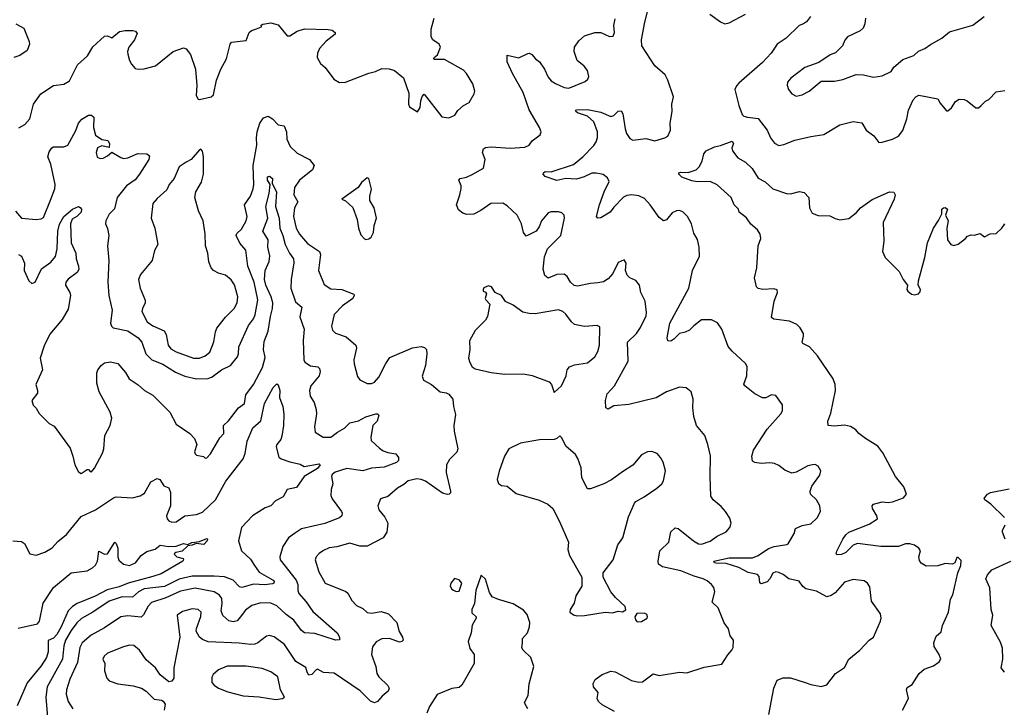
# Model space of a CAD drawing. Extents: x 2133461 to 2293071, y 753526 to 916327.
# Tile 261 of 459: x 2205383 to 2212131, y 861305 to 866013. Entities that reach past the tile are written whole.
import ezdxf

# ---------------------------------------------------------------- set-up
doc = ezdxf.new("R2010")
doc.units = 0

msp = doc.modelspace()

# ---------------------------------------------------------------- linework, layer by layer
at = {"layer": '0CON10XD'}
for points in [[(2210518, 861255), (2210551.2, 861435), (2210575, 861490), (2210615, 861506), (2210665, 861505.8), (2210766.7, 861475), (2210805, 861460), (2210875, 861446.2), (2210915, 861457.5), (2210975, 861536.7), (2211035, 861576.7), (2211065, 861633.3), (2211140, 861695), (2211205.8, 861764.2), (2211234.1, 861785.9), (2211282.5, 861895), (2211286.7, 861915), (2211282.5, 861945), (2211220.5, 862030.5), (2211208.8, 862128.8), (2211193.9, 862153.9), (2211170.5, 862170.5), (2211095, 862180), (2211035, 862161.2), (2210972, 862088), (2210945, 862069.4), (2210915, 862061.4), (2210845, 862100.8), (2210771.2, 862115), (2210750.7, 862130.7), (2210725, 862168.1), (2210655, 862183.8), (2210615, 862214.5), (2210585, 862228.7), (2210565, 862231.5), (2210545, 862223.5), (2210523.6, 862185), (2210505, 862163.6), (2210465, 862149.2), (2210455, 862157.5), (2210450.2, 862200.2), (2210439.2, 862215), (2210375, 862228.3), (2210311.3, 862261.3), (2210225, 862288.2), (2210155, 862291.6), (2210145.8, 862295), (2210141.4, 862305), (2210245, 862327.6), (2210405, 862328.7), (2210445.2, 862344.8), (2210515, 862392.3), (2210554.7, 862405.3), (2210640.3, 862419.7), (2210650, 862425), (2210692, 862495), (2210700.7, 862529.3), (2210745, 862550), (2210805, 862562), (2210848.7, 862601.3), (2210872.5, 862645), (2210865.8, 862685), (2210844.2, 862725), (2210804, 862765), (2210800.8, 862785), (2210811.3, 862818.7), (2210866.2, 862895), (2210873.3, 862925), (2210855, 862956.2), (2210835, 862966.2), (2210816.1, 862966.1), (2210785, 862958), (2210705, 862914.2), (2210675, 862908.6), (2210627.6, 862927.6), (2210585, 862961.4), (2210555, 862974.4), (2210525, 862978.9), (2210464.5, 862974.5), (2210422.1, 862982.1), (2210405, 862991.2), (2210401.4, 863025), (2210411.4, 863065), (2210505, 863208.8), (2210600, 863315), (2210611.2, 863335), (2210611.2, 863375), (2210565, 863440), (2210535, 863443.3), (2210495.8, 863424.2), (2210474.2, 863424.2), (2210421.2, 863451.2), (2210353.3, 863505), (2210346.7, 863516.7), (2210366, 863575), (2210369.5, 863639.5), (2210358.3, 863658.3), (2210265, 863743.8), (2210238.8, 863775), (2210196.2, 863895), (2210165, 863936.7), (2210125, 863958.8), (2210055, 863958.8), (2210002.2, 863917.8), (2209973.4, 863886.6), (2209945, 863872.5), (2209905, 863864.2), (2209865.4, 863824.6), (2209845, 863812.9), (2209825, 863813.8), (2209821.1, 863835), (2209839.6, 863935), (2209970, 864175), (2209994.3, 864295), (2210042, 864395), (2210040, 864455), (2210027.3, 864507.3), (2210002.3, 864552.3), (2209986.7, 864615), (2209960, 864665), (2209928.3, 864698.3), (2209905, 864705.8), (2209885, 864704), (2209855, 864690.8), (2209815, 864643.3), (2209795, 864636.7), (2209765, 864658.8), (2209704.7, 864744.7), (2209665, 864788.6), (2209626.2, 864806.2), (2209575, 864813.9), (2209545, 864810.3), (2209521.4, 864798.6), (2209455, 864730.6), (2209430.6, 864695), (2209365, 864656), (2209345, 864653.8), (2209336.7, 864665), (2209355.7, 864745), (2209387.9, 864835), (2209421.9, 864905), (2209411.1, 864931.1), (2209382.7, 864952.7), (2209335, 864963.3), (2209305, 864962.4), (2209252.5, 864937.5), (2209198.3, 864921.7), (2209125, 864926.4), (2209065, 864911.8), (2208985, 864940), (2208971.4, 864955), (2208972.9, 864965), (2208985, 864973.1), (2209025, 864972.5), (2209177.6, 865022.4), (2209242.9, 865075), (2209318.6, 865151.4), (2209333.4, 865176.6), (2209343.4, 865206.6), (2209343.6, 865245), (2209317.8, 865315), (2209275, 865352.7), (2209205, 865376), (2209192.5, 865387.5), (2209200, 865395), (2209275, 865398.9), (2209365, 865381.2), (2209435, 865350), (2209455, 865357.5), (2209485, 865386), (2209505, 865390), (2209517.6, 865367.6), (2209531.5, 865265), (2209541.2, 865235), (2209565, 865199.4), (2209585, 865189.5), (2209675, 865198.8), (2209735.6, 865184.4), (2209805, 865203.5), (2209825, 865216), (2209843.2, 865256.8), (2209840.9, 865305), (2209853.8, 865385), (2209851.5, 865435), (2209863.3, 865485), (2209825, 865600), (2209807.3, 865635), (2209735, 865697.3), (2209646.7, 865835), (2209644.2, 865875.8), (2209666.5, 865996.5), (2209691, 866085)], [(2205376.9, 865273.1), (2205417.1, 865295), (2205453.3, 865335), (2205477.5, 865435), (2205528.6, 865505), (2205615, 865562), (2205685, 865570.8), (2205724.2, 865595.8), (2205780, 865705), (2205846.7, 865765), (2205883.1, 865826.9), (2205965, 865900.8), (2205985, 865903.5), (2206015, 865889.2), (2206067.8, 865932.2), (2206105, 865939.5), (2206158.8, 865938.8), (2206175.7, 865935), (2206188, 865918), (2206170.8, 865875), (2206131.8, 865825), (2206122.5, 865795), (2206123.4, 865776.6), (2206134.4, 865735), (2206148.5, 865708.5), (2206175, 865680), (2206195.6, 865675.6), (2206235, 865677.1), (2206313.5, 865696.5), (2206435, 865796.7), (2206505, 865820), (2206525, 865813.8), (2206554.3, 865774.3), (2206588.6, 865675), (2206597, 865563), (2206593.3, 865495), (2206605, 865470), (2206615, 865466.2), (2206695, 865485.8), (2206710.3, 865499.7), (2206730.8, 865599.2), (2206761.5, 865675), (2206801.2, 865745), (2206824.6, 865845.4), (2206835, 865860), (2206935, 865870), (2206956, 865925), (2206971.1, 865938.9), (2207005, 865951.4), (2207040, 865965), (2207037.5, 865975), (2207048.3, 865981.7), (2207105, 865991.5), (2207155, 865977.5), (2207215, 865902.5), (2207235, 865903.3), (2207284.1, 865935.9), (2207335, 865950), (2207496.9, 865946.9), (2207525, 865941.4), (2207545.6, 865925.6), (2207544, 865915), (2207484.5, 865865.5), (2207438.6, 865815), (2207424.4, 865785), (2207421.9, 865755), (2207443.8, 865713.8), (2207475.8, 865685), (2207536.2, 865605), (2207575, 865584.4), (2207615, 865585.5), (2207775, 865647.5), (2207822.3, 865657.7), (2207865, 865678.8), (2207915, 865676.2), (2207952.5, 865665), (2208013.3, 865615), (2208049.3, 865509.3), (2208048.8, 865435), (2208055, 865417.5), (2208108.3, 865381.7), (2208127.3, 865412.7), (2208132.5, 865457.5), (2208142.3, 865487.7), (2208155, 865502.5), (2208275, 865347.5), (2208325, 865341.2), (2208365, 865358.8), (2208385, 865391.2), (2208425, 865426.2), (2208464, 865446), (2208498.8, 865505), (2208501.2, 865525), (2208488, 865575), (2208445.5, 865645.5), (2208425, 865668), (2208295, 865740), (2208225, 865740), (2208220, 865745), (2208222.5, 865755), (2208247.3, 865772.7), (2208266.4, 865825), (2208257.5, 865845), (2208214.8, 865874.8), (2208203.1, 865895), (2208202.4, 865947.6), (2208222.9, 866025)], [(2209460, 861275), (2209375, 861321.2), (2209348.8, 861345), (2209341.2, 861365), (2209346.7, 861405), (2209316.7, 861445), (2209313, 861467), (2209327.5, 861495), (2209375, 861528.8), (2209435, 861552), (2209465, 861547.5), (2209575, 861488.6), (2209625.8, 861475.8), (2209651.2, 861478.8), (2209725, 861533.8), (2209765, 861522), (2209904.1, 861544.1), (2209955, 861540.8), (2210075, 861579.2), (2210195, 861598.8), (2210235.7, 861664.3), (2210263.8, 861695), (2210272, 861715), (2210276, 861765), (2210253.3, 861795), (2210241.7, 861841.7), (2210212.3, 861882.3), (2210170, 861985), (2210130, 862025), (2210147.5, 862095), (2210139.2, 862125), (2210124.5, 862144.5), (2210095, 862170.8), (2210067.5, 862185), (2210005, 862202.5), (2209915, 862240), (2209787.6, 862267.6), (2209761.2, 862285), (2209758.8, 862305), (2209770, 862375), (2209832.7, 862435), (2209844.7, 862505.3), (2209875, 862532.9), (2209895, 862530), (2210001.4, 862445), (2210035, 862424.5), (2210055, 862420.6), (2210115, 862443.1), (2210164, 862476), (2210224.6, 862505.4), (2210250.8, 862535), (2210258, 862565), (2210249.1, 862599.1), (2210219.2, 862645), (2210189.8, 862679.8), (2210136, 862725), (2210120.3, 862750.3), (2210114.2, 862885.8), (2210117.7, 863027.7), (2210100, 863105), (2210078, 863165), (2210022.5, 863235), (2210004.3, 863295), (2209996.9, 863355), (2209998.6, 863415), (2209984.2, 863464.2), (2209951.7, 863491.7), (2209905, 863498), (2209815, 863464.4), (2209745, 863423.5), (2209557.3, 863377.3), (2209455, 863368), (2209415, 863346.7), (2209401.2, 863355), (2209397.5, 863405), (2209408.8, 863451.2), (2209459.4, 863505), (2209552.5, 863675), (2209549.2, 863805), (2209611.4, 863865), (2209637.8, 863905), (2209676.5, 863985), (2209679.3, 864009.3), (2209668.6, 864085), (2209640.6, 864145), (2209631.1, 864195), (2209605, 864227.5), (2209565, 864246), (2209546, 864265), (2209535.8, 864295), (2209538.8, 864345), (2209525, 864370), (2209485, 864350), (2209447.8, 864275), (2209415, 864238.1), (2209385, 864218.5), (2209345, 864211.1), (2209295, 864207.9), (2209205, 864188.2), (2209183.9, 864193.9), (2209158, 864215), (2209134.3, 864255), (2209115, 864270.6), (2209065, 864268.5), (2209005, 864244.3), (2208981.7, 864261.7), (2208970.6, 864305), (2208979.8, 864390.2), (2209000.8, 864445), (2209092, 864535), (2209117.1, 864655), (2209113.8, 864675), (2209099.7, 864689.7), (2209075, 864698), (2209045, 864698.6), (2209025, 864698.6), (2209005, 864690), (2208959.2, 864635), (2208943.8, 864595), (2208923.3, 864565), (2208855, 864530), (2208835.7, 864555), (2208822.5, 864615), (2208792, 864675), (2208725, 864738.8), (2208695, 864756), (2208612.5, 864755), (2208543.7, 864706.3), (2208495, 864681.4), (2208448.3, 864678.3), (2208419.3, 864689.3), (2208390.8, 864710.8), (2208377.1, 864745), (2208400.6, 864815), (2208408.3, 864858.3), (2208408.8, 864875), (2208392.9, 864915), (2208401.2, 864925), (2208445, 864934.4), (2208485, 864952.8), (2208562.3, 864997.7), (2208572, 865055), (2208554, 865105), (2208560.8, 865129.2), (2208575, 865138.9), (2208615, 865143.3), (2208745, 865132.5), (2208845, 865140.6), (2208875, 865154), (2208895.8, 865184.2), (2208950, 865225), (2208956.7, 865245), (2208946.2, 865275), (2208874, 865395), (2208834.3, 865514.3), (2208760, 865645), (2208723.3, 865725), (2208725, 865770), (2208805, 865752.5), (2208865, 865782.5), (2208875, 865784.2), (2208893.8, 865775), (2208918, 865745), (2208945.8, 865725), (2208980.8, 865675), (2209005, 865618.8), (2209026.2, 865595), (2209055, 865575.7), (2209115, 865550), (2209145.7, 865544.3), (2209259.1, 865590.9), (2209276.2, 865605), (2209283.8, 865625), (2209274, 865665), (2209250.8, 865695), (2209204.3, 865735), (2209183.1, 865795), (2209184.4, 865825), (2209215, 865868), (2209255, 865902.5), (2209325, 865925.7), (2209365, 865925.7), (2209425, 865898.8), (2209450, 865900), (2209460, 865925), (2209454.3, 865974.3), (2209465, 866018.8)], [(2210111.9, 866051.9), (2210185, 865999.4), (2210215, 865985.7), (2210245, 865991.4), (2210357.8, 866052.2)], [(2210803.3, 866035), (2210775, 865998.8), (2210755, 865984.2), (2210725, 865974), (2210635, 865886.2), (2210574.5, 865845.5), (2210532.2, 865785), (2210475, 865721.4), (2210311.1, 865578.9), (2210295, 865561.2), (2210284.5, 865535.5), (2210310.6, 865425), (2210335, 865363.8), (2210345, 865353.8), (2210370, 865345), (2210445, 865337.5), (2210505, 865258), (2210529.4, 865205), (2210555, 865168), (2210585, 865150.8), (2210620.9, 865159.1), (2210695, 865188.6), (2210805, 865214.3), (2210895, 865226.7), (2211005, 865293.8), (2211095, 865316.7), (2211155, 865306.7), (2211185, 865256.7), (2211237, 865217), (2211272.3, 865172.3), (2211295, 865173.8), (2211365, 865195.8), (2211405, 865215.8), (2211435.6, 865255), (2211463.5, 865335), (2211475.6, 865394.4), (2211505.8, 865465), (2211525, 865486.2), (2211545, 865496.2), (2211675, 865472.5), (2211691.7, 865441.7), (2211735, 865390), (2211745, 865390), (2211769.5, 865410.5), (2211796.1, 865453.9), (2211821.7, 865468.3), (2211855, 865466), (2211877, 865457), (2211935, 865408.8), (2211955, 865410), (2211973.3, 865425), (2212002.5, 865455), (2212025, 865466.7), (2212075, 865520), (2212135, 865527.5)], [(2211179.4, 866025), (2211175.6, 865984.4), (2211164, 865955), (2211143.2, 865936.8), (2211056.7, 865895), (2211037.7, 865872.3), (2211021.2, 865835), (2210974.1, 865785.9), (2210937.3, 865772.7), (2210859.5, 865720.5), (2210765, 865686), (2210667.4, 865612.6), (2210646, 865585), (2210642, 865565), (2210652.5, 865535), (2210673.8, 865505), (2210705, 865488.8), (2210745, 865499.2), (2210793.8, 865525), (2210875, 865593.3), (2210967.7, 865592.3), (2211025, 865604.2), (2211115, 865639.2), (2211165, 865636.2), (2211235, 865620), (2211295, 865630), (2211355, 865658.8), (2211375, 865688), (2211435, 865740), (2211510.9, 865769.1), (2211542.4, 865797.6), (2211586.7, 865815), (2211625.6, 865844.4), (2211703.2, 865886.8), (2211755, 865930), (2211915, 865976.2), (2211993.3, 866035)], [(2205356.2, 865985), (2205411.2, 865955), (2205448.8, 865865), (2205451.2, 865845), (2205435, 865802.5), (2205385, 865768), (2205343.3, 865755)], [(2205355, 864702.5), (2205395, 864653.1), (2205495.8, 864644.2), (2205531.2, 864648.8), (2205545, 864658.8), (2205595, 864776.7), (2205624, 864855), (2205627.1, 864885), (2205595.8, 865025), (2205576.7, 865075), (2205585, 865108.8), (2205603.4, 865136.6), (2205615, 865142), (2205685, 865142.5), (2205713.3, 865155), (2205767.1, 865255), (2205785, 865305.7), (2205808.9, 865331.1), (2205855, 865359.4), (2205875, 865358.9), (2205891.9, 865345), (2205888.6, 865275), (2205903.2, 865223.2), (2205945, 865193.1), (2205986.2, 865186.2), (2205999.4, 865165), (2205995, 865137.5), (2205945, 865149.5), (2205915.6, 865135), (2205907.7, 865105), (2205915, 865071.4), (2205935, 865062.9), (2205955, 865066), (2205985, 865080), (2206015, 865106.7), (2206075, 865070), (2206095, 865063.8), (2206125, 865068.5), (2206193.4, 865096.6), (2206254, 865094), (2206272.1, 865082.1), (2206268.9, 865055), (2206204.7, 864955.3), (2206175, 864916.9), (2206115.3, 864874.7), (2206051.1, 864795), (2206031.7, 864718.3), (2205995, 864682.5), (2205972.5, 864635), (2205971.4, 864615), (2205984.2, 864584.2), (2205993.3, 864535), (2205985.6, 864465), (2205993.2, 864365), (2205986.9, 864215), (2205994.3, 864125), (2206015.8, 864025), (2206006.2, 863935), (2206012.5, 863915), (2206024, 863904), (2206125, 863882.7), (2206195, 863835.5), (2206220, 863805), (2206246.7, 863725), (2206288.6, 863685), (2206365, 863654.6), (2206450.4, 863600.4), (2206515, 863571.8), (2206595, 863553.5), (2206675, 863556.7), (2206702.8, 863567.2), (2206765.8, 863615), (2206828.6, 863645), (2206876.7, 863705), (2206883.5, 863725), (2206885, 863773.3), (2206951.9, 863918.1), (2206985.2, 863964.8), (2206997.4, 863992.6), (2207015.3, 864095), (2206990.2, 864215), (2206947.1, 864325), (2206933.3, 864435), (2206891.9, 864481.9), (2206866.7, 864535), (2206870.5, 864549.5), (2206902.2, 864577.8), (2206935.6, 864635), (2206942.9, 864665), (2206923.3, 864745), (2206964.7, 864805), (2206982.1, 864855), (2206988.7, 864885), (2206982.6, 865015), (2207007.7, 865155), (2207005.6, 865205), (2207011.2, 865245), (2207028.6, 865305), (2207055, 865340.4), (2207085, 865353.8), (2207116.2, 865335), (2207155, 865292.5), (2207196.4, 865286.4), (2207211.2, 865245), (2207214.2, 865195), (2207237.1, 865145), (2207285, 865099.4), (2207370, 865055), (2207401.9, 865015), (2207390.6, 864985), (2207300.6, 864915), (2207266.9, 864865), (2207262.3, 864815), (2207288.9, 864765), (2207266.9, 864725), (2207258.5, 864665), (2207277.5, 864585), (2207300.9, 864545), (2207355, 864480.6), (2207436.8, 864426.8), (2207445.4, 864405), (2207430.8, 864295), (2207470.7, 864200.7), (2207515, 864171.1), (2207590, 864165), (2207673.9, 864133.9), (2207676, 864125), (2207666.9, 864105), (2207595.6, 864055), (2207537.1, 863995), (2207520, 863915), (2207527.9, 863887.9), (2207547.8, 863867.8), (2207620.9, 863840.9), (2207686.9, 863785), (2207691.5, 863765), (2207673.3, 863685), (2207674.4, 863655.6), (2207698.9, 863568.9), (2207715, 863546), (2207765, 863521.4), (2207795, 863522.9), (2207815, 863531.4), (2207845, 863564.4), (2207891.7, 863658.3), (2207920.2, 863699.8), (2208074.2, 863765.8), (2208135, 863774.6), (2208158, 863768), (2208170, 863755), (2208173.1, 863725), (2208163.1, 863645), (2208141.7, 863571.7), (2208150, 863545), (2208205, 863516), (2208264.1, 863464.1), (2208305, 863459.2), (2208325, 863450), (2208351.1, 863415), (2208355.4, 863365), (2208369.8, 863309.8), (2208359.2, 863235), (2208360.4, 863195), (2208385.3, 863074.7), (2208378.1, 863051.9), (2208329.5, 863000.5), (2208308.2, 862965), (2208306.6, 862913.4), (2208335.7, 862785), (2208335, 862772.5), (2208327.5, 862765), (2208315, 862762), (2208280.9, 862770.9), (2208165, 862852.5), (2208135, 862865.4), (2208105, 862869.2), (2208045, 862855.5), (2208015, 862829.4), (2207972.5, 862805), (2207920.5, 862759.5), (2207905, 862747.1), (2207855, 862731.2), (2207838, 862685), (2207845, 862656.7), (2207885, 862606.2), (2207905.7, 862565), (2207899.2, 862505), (2207875, 862465.8), (2207765, 862408.5), (2207715, 862407.9), (2207645, 862428.1), (2207557.6, 862402.4), (2207505, 862396.7), (2207465, 862379.4), (2207435, 862358.1), (2207414.4, 862335), (2207408.5, 862315), (2207433.3, 862233.3), (2207476.2, 862155), (2207617.2, 862097.2), (2207632, 862085), (2207658.8, 862035), (2207691.4, 862001.4), (2207735, 861980), (2207764.6, 861954.6), (2207795, 861948.9), (2207861.2, 861961.2), (2207911.2, 861945), (2207968.5, 861885), (2207984.5, 861824.5), (2208005.7, 861785.7), (2208010, 861765), (2208002.5, 861755), (2207985, 861750), (2207916.6, 861776.6), (2207865, 861773.5), (2207825, 861753.1), (2207800.8, 861719.2), (2207794.6, 861665), (2207824.4, 861585), (2207831.5, 861535), (2207843.3, 861513.3), (2207905, 861453.8), (2207916.2, 861435), (2207908.8, 861415), (2207868.3, 861381.7), (2207836, 861345), (2207815, 861334.3), (2207786.3, 861346.3), (2207717.3, 861417.3), (2207537.9, 861537.9), (2207465, 861542), (2207425, 861565.8), (2207415, 861562), (2207385, 861528.5), (2207365, 861525.6), (2207352.3, 861545), (2207345, 861578), (2207275, 861618.1), (2207197.8, 861735), (2207127.2, 861787.2), (2207095, 861795.7), (2207075, 861790.8), (2207014.6, 861745.4), (2206993.7, 861736.3), (2206965, 861733.8), (2206886.3, 861743.7), (2206675, 861753.5), (2206635, 861768.1), (2206614.3, 861785), (2206593.3, 861825), (2206594.4, 861845), (2206625, 861926.7), (2206625.6, 861955), (2206605, 861974.4), (2206565, 861978.2), (2206499.8, 861960.2), (2206461.9, 861935), (2206480.6, 861785), (2206440, 861575), (2206440, 861505), (2206425, 861483.8), (2206405, 861480), (2206345, 861528), (2206314.2, 861575), (2206250.2, 861630.2), (2206205, 861695.8), (2206165, 861728.6), (2206135, 861730), (2206095, 861718.9), (2205985.4, 861674.6)], [(2210163.4, 864883.4), (2210115, 864904.5), (2210025, 864903.1), (2209989.5, 864909.5), (2209920, 864935), (2209900, 864955), (2209900, 864965), (2209915, 864970), (2209965, 864966.5), (2210018.8, 864985), (2210040, 865005), (2210060.8, 865045), (2210072.9, 865095), (2210088.6, 865115), (2210145, 865143.7), (2210185, 865151.8), (2210265, 865181.1), (2210276, 865165), (2210264.6, 865135), (2210269.1, 865115), (2210305, 865067.5), (2210358.5, 865038.5), (2210404, 864995), (2210445, 864929.2), (2210492.2, 864902.2), (2210545, 864856), (2210645, 864822), (2210675, 864822.9), (2210727.3, 864837.3), (2210760, 864830), (2210791.4, 864795), (2210795.6, 864725), (2210815, 864687.5), (2210855, 864671.9), (2210935, 864670), (2210970.8, 864650.8), (2211005, 864643.8), (2211065, 864651.2), (2211117.6, 864692.4), (2211144.6, 864725.4), (2211225, 864782), (2211345, 864833.8), (2211375, 864832.5), (2211383.8, 864815), (2211377.1, 864785), (2211300, 864625), (2211305.7, 864495.7), (2211295.8, 864425), (2211315, 864386), (2211409.8, 864289.8), (2211437.5, 864235), (2211466.7, 864195), (2211463.8, 864165), (2211470, 864155), (2211494.3, 864134.3), (2211515, 864128.8), (2211542.5, 864135), (2211555, 864150), (2211556, 864165), (2211541.2, 864195), (2211542, 864225), (2211587.1, 864385), (2211603.8, 864486.2), (2211645, 864586.2), (2211680.9, 864639.1), (2211702.5, 864685), (2211702.5, 864715), (2211713.9, 864726.1), (2211725, 864726.7), (2211742.5, 864715), (2211727.5, 864675), (2211746.2, 864635), (2211738, 864585), (2211742, 864505), (2211765, 864473.3), (2211785, 864466.7), (2211815, 864476.7), (2211865.9, 864514.1), (2211879.3, 864530.7), (2211905, 864540), (2211925, 864537.5), (2211965, 864548.8), (2211995, 864527.5), (2212035, 864546.7), (2212075, 864550), (2212115, 864586), (2212134.5, 864615.5)], [(2206615, 863694.6), (2206655, 863710.4), (2206685, 863735.8), (2206713.1, 863806.9), (2206724.7, 863875), (2206735, 863901.4), (2206793.1, 863976.9), (2206853.3, 864035), (2206873.5, 864075), (2206878.2, 864115), (2206855, 864198.8), (2206832.8, 864232.8), (2206793.8, 864265), (2206745, 864278.2), (2206710.6, 864295), (2206695.5, 864315), (2206680, 864355), (2206672.9, 864415), (2206656.9, 864465), (2206654.1, 864545.9), (2206640.8, 864635), (2206607.5, 864705), (2206583.1, 864795), (2206590, 864835), (2206629.3, 864900.7), (2206643.5, 864955), (2206643.8, 865075), (2206635, 865113.8), (2206625, 865126.7), (2206615, 865123.3), (2206559.2, 865055), (2206525, 865038.6), (2206476.2, 865005), (2206440.8, 864925), (2206407.5, 864885), (2206391.7, 864848.3), (2206325, 864789.2), (2206295.7, 864755), (2206283.9, 864655), (2206309.4, 864585), (2206328.6, 864475), (2206306.1, 864433.9), (2206290, 864365), (2206210.5, 864269.5), (2206198.2, 864235), (2206207.5, 864175), (2206242.8, 864092.8), (2206243.5, 864075), (2206223.5, 864035), (2206221.1, 864015), (2206256.4, 863945), (2206295, 863916.1), (2206373.1, 863883.1), (2206386.9, 863856.9), (2206399.6, 863785), (2206418.5, 863758.5), (2206455, 863738.7), (2206574.7, 863694.7), (2206615, 863694.6)], [(2207101.2, 863981.2), (2207115.8, 864035.8), (2207116.8, 864075), (2207106.2, 864115), (2207069.9, 864195), (2207060.3, 864235), (2207066.1, 864295), (2207091.7, 864358.3), (2207096.6, 864396.6), (2207083.3, 864455), (2207085.3, 864505), (2207048.8, 864565), (2207082.8, 864655), (2207069.8, 864735), (2207092.6, 864822.6), (2207100, 864885), (2207081.3, 864915), (2207081.8, 864938.2), (2207095, 864942.5), (2207115.8, 864925.8), (2207112.5, 864892.5), (2207144, 864835), (2207135.3, 864734.7), (2207160.5, 864655), (2207164.8, 864585), (2207186.9, 864535), (2207201.4, 864475), (2207231, 864415), (2207260, 864375), (2207260.8, 864349.2), (2207242.9, 864235), (2207241.6, 864175), (2207272.2, 864082.2), (2207315.6, 864045), (2207302.4, 863977.6), (2207331.6, 863895), (2207325.8, 863815.8), (2207330.6, 863685), (2207338.3, 863668.3), (2207375, 863643.3), (2207426, 863635), (2207436.9, 863625), (2207443.1, 863605), (2207435.6, 863575), (2207378.1, 863505), (2207368.9, 863475), (2207373.1, 863435), (2207400.9, 863390.9), (2207414.4, 863345), (2207416.7, 863315), (2207402.5, 863225), (2207408.8, 863188.8), (2207463.6, 863153.6), (2207515, 863155.6), (2207560.3, 863189.7), (2207608.6, 863215), (2207645, 863253.1), (2207705, 863267.1), (2207756.2, 863293.8), (2207823.6, 863313.6), (2207835, 863313.3), (2207843.3, 863305), (2207832, 863265), (2207803.5, 863235), (2207788.5, 863155), (2207792, 863132), (2207848.2, 863078.2), (2207875, 863060.5), (2207905, 863048.9), (2207960.9, 863040.9), (2207979.6, 863015), (2207979.7, 862995), (2207965, 862980.3), (2207880.9, 862949.1), (2207795, 862942.9), (2207735, 862923.8), (2207625, 862940.7), (2207544.3, 862915), (2207525, 862898.6), (2207520, 862885), (2207528.1, 862835), (2207517.1, 862795), (2207514.3, 862755), (2207525, 862731.2), (2207589.2, 862645), (2207594.1, 862634.1), (2207590.8, 862615), (2207575, 862602.2), (2207475, 862562.7), (2207315, 862527.5), (2207265.8, 862495), (2207224.2, 862465), (2207186, 862405), (2207166, 862335), (2207169.2, 862315), (2207276.7, 862175), (2207289.6, 862145), (2207288.8, 862105), (2207295, 862084.3), (2207346.7, 862026.7), (2207391.1, 861961.1), (2207558.8, 861815), (2207573.8, 861785), (2207573.8, 861766.2), (2207547.5, 861765), (2207405, 861810.8), (2207335, 861815.5), (2207315, 861831.5), (2207262, 861902), (2207209.6, 861939.6), (2207145, 861998.4), (2207105, 862018.7), (2207035, 862020.8), (2206975, 862001.1), (2206931, 861969), (2206895, 861922.7), (2206872.5, 861897.5), (2206845, 861890), (2206817.4, 861897.4), (2206774.2, 861934.2), (2206764.7, 861964.7), (2206771.6, 862015), (2206768.6, 862048.6), (2206752.4, 862072.4), (2206716.4, 862096.4), (2206585, 862120), (2206485, 862100.9), (2206385, 862054.7), (2206286.7, 862023.3), (2206263, 861997), (2206231.7, 861938.3), (2206215, 861922.9), (2206125, 861931.8), (2206075, 861923.2), (2205965, 861848.2), (2205872.4, 861797.6), (2205811.1, 861745), (2205794.3, 861715), (2205778.3, 861611.7), (2205726.7, 861496.7), (2205702.7, 861425), (2205702.1, 861395), (2205716.1, 861345), (2205746.7, 861295)], [(2207755, 864507.5), (2207775, 864512.5), (2207792.5, 864525), (2207807.5, 864555), (2207813.3, 864605), (2207828, 864655), (2207812.5, 864725), (2207782.5, 864775), (2207782.5, 864805), (2207793.6, 864853.6), (2207776.7, 864926.7), (2207765, 864930), (2207725, 864897.5), (2207703.3, 864865), (2207590, 864785), (2207615, 864772.5), (2207666.7, 864726.7), (2207696, 864645), (2207704, 864585), (2207720.5, 864540.5), (2207745, 864512.5), (2207755, 864507.5)], [(2211434.4, 861285.6), (2211473.8, 861365), (2211460, 861425), (2211465, 861440), (2211499.3, 861460.7), (2211547.5, 861535), (2211582.5, 861565), (2211645, 861587.5), (2211685, 861616.7), (2211695.9, 861634.1), (2211685.8, 861665), (2211650.6, 861720.6), (2211647.5, 861745), (2211665, 861792.5), (2211699.5, 861820.5), (2211708.1, 861865), (2211749.4, 861955), (2211762.5, 862045), (2211777.5, 862075), (2211812, 862225), (2211833.3, 862275), (2211835, 862310), (2211815, 862330), (2211805, 862330), (2211792.5, 862295), (2211776.1, 862283.9), (2211725, 862288.6), (2211675, 862273.3), (2211595, 862270), (2211560.7, 862290.7), (2211549.1, 862309.1), (2211545.7, 862335), (2211555.8, 862375), (2211546, 862395), (2211515, 862415.8), (2211484.2, 862424.2), (2211455, 862423.1), (2211405, 862406.7), (2211285, 862405.5), (2211124.5, 862425.5), (2211095.5, 862414.5), (2211045, 862364.4), (2211015, 862351.8), (2210985, 862348.8), (2210978.8, 862355), (2210984, 862374), (2211025, 862456.7), (2211045, 862486.2), (2211066.7, 862505), (2211205, 862559.5), (2211261.2, 862595), (2211257.1, 862615), (2211226.9, 862665), (2211225.8, 862685), (2211235, 862695.8), (2211295, 862712.5), (2211335, 862706.9), (2211365, 862710.8), (2211440.3, 862739.7), (2211460, 862765), (2211442, 862815), (2211386.2, 862885), (2211298.3, 863048.3), (2211265, 863092), (2211180, 863145), (2211135, 863180), (2211113.3, 863205), (2211076.8, 863226.8), (2211035, 863237.5), (2210965, 863230), (2210923.3, 863235), (2210922, 863265), (2210942.3, 863317.7), (2210974, 863475), (2210970.8, 863515), (2210958, 863555), (2210851.2, 863711.2), (2210795, 863773.3), (2210750, 863795), (2210746.2, 863805), (2210756, 863845), (2210753.9, 863863.9), (2210732.3, 863902.3), (2210710, 863925), (2210657.9, 863947.9), (2210551.7, 863961.7), (2210536.2, 863975), (2210553.2, 864086.8), (2210576.2, 864145), (2210573.6, 864163.6), (2210550.5, 864170.5), (2210476.6, 864166.6), (2210445, 864173.1), (2210432.9, 864185), (2210418.2, 864245), (2210435.7, 864315), (2210444.3, 864465), (2210462.5, 864515), (2210457.5, 864545), (2210440, 864575), (2210393.9, 864613.9), (2210365, 864655.8), (2210314.2, 864694.2), (2210308.8, 864715), (2210280.8, 864745), (2210259.2, 864795), (2210163.4, 864883.4)], [(2205375, 864406.2), (2205395, 864393.8), (2205415.5, 864345), (2205413.8, 864295), (2205445.5, 864225), (2205465, 864207.5), (2205488.5, 864215), (2205532.9, 864307.1), (2205597.1, 864352.9), (2205627.8, 864392.2), (2205640.2, 864445), (2205644.3, 864565), (2205655, 864614.2), (2205686.4, 864665), (2205744, 864716), (2205785, 864733.8), (2205798.3, 864728.3), (2205805.5, 864715.5), (2205803.1, 864695), (2205775, 864665.5), (2205743.5, 864646.5), (2205730, 864615), (2205736.2, 864485), (2205766.9, 864415), (2205769.5, 864375), (2205786.4, 864325), (2205787.9, 864302.1), (2205777.7, 864282.3), (2205715, 864237.5), (2205700, 864215), (2205696.7, 864195), (2205726.7, 864145), (2205731.2, 864125), (2205715, 864030), (2205675, 863961.2), (2205590.5, 863859.5), (2205550.6, 863779.4), (2205523.3, 863695), (2205538.1, 863615), (2205493.1, 863515), (2205506, 863475), (2205506, 863455), (2205465.8, 863405), (2205474.3, 863374.3), (2205495, 863352.5), (2205516.1, 863316.1), (2205585, 863248), (2205618.8, 863228.8), (2205728.3, 863078.3), (2205748, 863025), (2205760.8, 862965), (2205785, 862917.5), (2205805, 862906.7), (2205845, 862932.5), (2205855, 862932.5), (2205865, 862920), (2205875, 862917.5), (2205895, 862941.2), (2205949.4, 863045), (2205958.6, 863075), (2205967.1, 863165), (2206001.9, 863235), (2206013.3, 863285), (2206001.9, 863325), (2205927.8, 863465), (2205910.5, 863525), (2205912.2, 863595), (2205919.2, 863615), (2205942, 863645), (2205965, 863662.5), (2206005, 863671.2), (2206055, 863660), (2206108, 863598), (2206133.3, 863553.3), (2206195, 863513.3), (2206239.2, 863475), (2206295, 863441.1), (2206318.6, 863418.6), (2206411.1, 863325), (2206455, 863242.5), (2206548.8, 863178.8), (2206580, 863145), (2206596.7, 863105), (2206581.4, 863055), (2206585, 863041.2), (2206595, 863032), (2206641.7, 863021.7), (2206655, 863010), (2206665, 863012.5), (2206690.5, 863039.5), (2206755, 863150), (2206781.2, 863178.8), (2206778.6, 863235), (2206814.6, 863265.4), (2206882.5, 863355), (2206922.9, 863385), (2206933.3, 863445), (2206984.6, 863515.4), (2207048.1, 863631.9), (2207065, 863700), (2207053.3, 863755), (2207059.3, 863810.7), (2207085, 863881.2), (2207101.2, 863981.2)], [(2209045, 863460), (2209096.7, 863505), (2209127.5, 863575), (2209134, 863615), (2209152, 863635), (2209185, 863650), (2209275, 863664.4), (2209325.6, 863705), (2209345, 863741.2), (2209356.2, 863785), (2209359.5, 863909.5), (2209339.7, 863919.7), (2209255, 863911.8), (2209185.7, 863925.7), (2209165, 863943.8), (2209127, 863997), (2209105, 864014.3), (2209075, 864026.7), (2208915, 863999.6), (2208875, 864000.9), (2208830.9, 864010.9), (2208765, 864058.6), (2208713.5, 864083.5), (2208686.2, 864125), (2208642.5, 864145), (2208617.5, 864185), (2208595, 864190), (2208565, 864177.5), (2208560, 864165), (2208560, 864155), (2208576.4, 864146.4), (2208582.5, 864135), (2208573.3, 864105), (2208576.7, 864095), (2208606.2, 864065), (2208589.7, 863980.3), (2208575, 863956.2), (2208505, 863883.8), (2208465.7, 863815), (2208467.9, 863755), (2208458.9, 863695), (2208466.9, 863665), (2208485, 863636.9), (2208505, 863622.5), (2208615, 863597.1), (2208705, 863586.4), (2208835, 863589.1), (2208895, 863575.7), (2209012.4, 863532.4), (2209026.7, 863515), (2209045, 863460)], [(2205335, 862445.6), (2205395, 862440.6), (2205415.8, 862425.8), (2205452.5, 862355), (2205495, 862346.2), (2205555, 862366.2), (2205605, 862396), (2205645, 862439.2), (2205703.2, 862486.8), (2205805, 862611.4), (2205903.3, 862656.7), (2206025, 862738.1), (2206045, 862745.6), (2206155, 862739.4), (2206207.6, 862752.4), (2206238.6, 862771.4), (2206280.7, 862849.3), (2206325, 862871.2), (2206343.9, 862863.9), (2206371.7, 862821.7), (2206405, 862807.5), (2206415.7, 862775.7), (2206415.6, 862685), (2206388.9, 862615), (2206392.9, 862595), (2206405, 862580.8), (2206425, 862573.3), (2206455, 862575.6), (2206515, 862616.7), (2206595, 862624.1), (2206635, 862641.8), (2206723.8, 862726.2), (2206795.8, 862854.2), (2206913.6, 863006.4), (2206927.8, 863042.2), (2206942.1, 863127.9), (2206981.7, 863218.3), (2207034.7, 863265.3), (2207061.2, 863385), (2207120.8, 863495), (2207145, 863518.8), (2207155, 863513.3), (2207166.7, 863475), (2207162.5, 863425), (2207186.5, 863365), (2207192.4, 863312.4), (2207190.5, 863235), (2207179, 863161), (2207172.5, 863137.5), (2207145.4, 863105), (2207141.8, 863088.2), (2207158.1, 863018.1), (2207175.5, 863005.5), (2207235, 862985.5), (2207305, 862970), (2207333.1, 862953.1), (2207435, 862972.9), (2207441.9, 862965), (2207425, 862940.4), (2207332.7, 862885), (2207279.1, 862810.9), (2207216.7, 862795), (2207188.8, 862745), (2207135, 862719.2), (2207105, 862684.3), (2207065, 862670), (2206979.2, 862615), (2206903.3, 862535), (2206882.9, 862445), (2206902.7, 862375), (2206965, 862317.9), (2206992.5, 862275), (2207025, 862229.6), (2207119.4, 862175), (2207126.9, 862165), (2207124, 862155), (2207115, 862150.9), (2207062.9, 862142.9), (2206985, 862148.5), (2206905, 862124.4), (2206890.5, 862130.5), (2206845, 862174.6), (2206787.3, 862197.3), (2206715, 862203.4), (2206565, 862202.9), (2206475, 862181.2), (2206375, 862131), (2206235, 862114.8), (2206196.1, 862095), (2206155, 862057.8), (2206085, 862060.8), (2205995, 862031.6), (2205883.4, 861956.6), (2205806.5, 861913.5), (2205775, 861883.1), (2205735, 861829.6), (2205697.4, 861765), (2205685.2, 861725), (2205675.6, 861634.4), (2205571.4, 861445), (2205561.8, 861375), (2205574.5, 861235)], [(2209201.7, 861931.7), (2209255, 861934), (2209395, 861956), (2209445, 861951.2), (2209485, 861962.5), (2209515, 861957.5), (2209537, 861973), (2209532.5, 861995), (2209466.1, 862056.1), (2209433.8, 862095), (2209382, 862195), (2209380.8, 862225), (2209450, 862315), (2209483.4, 862416.6), (2209517.5, 862465), (2209555, 862610), (2209596.5, 862703.5), (2209606.2, 862715), (2209662.5, 862745), (2209750, 862805), (2209783.3, 862835), (2209796.2, 862855), (2209810, 862925), (2209793.9, 862983.9), (2209775.8, 863015.8), (2209751.7, 863041.7), (2209715, 863056.7), (2209685, 863053.3), (2209645, 863033.3), (2209585, 862963.3), (2209515, 862916.7), (2209438.8, 862861.2), (2209387.5, 862835), (2209295, 862801.2), (2209275, 862800), (2209236.2, 862875), (2209231.2, 862945), (2209207.7, 863007.7), (2209192.5, 863035), (2209125, 863093.3), (2209099.7, 863149.7), (2209085, 863163.3), (2209064.2, 863145), (2209045, 863137.5), (2208944.8, 863135.2), (2208815, 863113.3), (2208736.2, 863075), (2208706, 863025), (2208669.5, 862920.5), (2208656.2, 862865), (2208665, 862837.5), (2208684.2, 862824.2), (2208725, 862818), (2208785, 862768.8), (2208942.3, 862722.3), (2209002.5, 862695), (2209036.1, 862666.1), (2209083.3, 862576.7), (2209144, 862435), (2209140, 862385), (2209152, 862345), (2209236, 862195), (2209236, 862135), (2209195, 862067.5), (2209182.3, 862017.7), (2209156.7, 861975), (2209153.3, 861955), (2209178.3, 861938.3), (2209201.7, 861931.7)], [(2212131.4, 862605), (2212039.2, 862695), (2211996.7, 862725), (2211993.8, 862735), (2212005, 862751.2), (2212015.8, 862765), (2212036.2, 862775), (2212165, 862800)], [(2212137.1, 862455), (2212119.2, 862505), (2212118, 862515), (2212137.1, 862555)], [(2205373, 861847), (2205505, 861876.5), (2205518.8, 861895), (2205543.3, 862016.7), (2205615.7, 862125), (2205734.6, 862225.4), (2205845, 862239.4), (2205881.5, 862258.5), (2205902.5, 862277.5), (2205916.5, 862305), (2205925, 862373.3), (2205965, 862352.5), (2205984.1, 862355.9), (2206035, 862436.2), (2206045, 862426.7), (2206054.5, 862394.5), (2206054.5, 862335), (2206062.7, 862312.7), (2206094.4, 862284.4), (2206135, 862276.5), (2206175.9, 862294.1), (2206215, 862343.1), (2206255, 862372.5), (2206311.9, 862388.1), (2206345, 862415.8), (2206405, 862404.6), (2206455, 862406.9), (2206505, 862426.6), (2206535, 862420), (2206563.6, 862433.6), (2206615, 862440.8), (2206665, 862460.8), (2206670.8, 862455), (2206668.5, 862445), (2206645, 862420.5), (2206593, 862427), (2206565, 862414.3), (2206535, 862410), (2206495.7, 862374.3), (2206452.5, 862365), (2206442.5, 862355), (2206445, 862350), (2206460, 862335), (2206503, 862323), (2206506.7, 862315), (2206500, 862305), (2206352.2, 862217.8), (2206295, 862199.3), (2206125.8, 862154.2), (2206065, 862128.4), (2205982.1, 862107.9), (2205900.8, 862065), (2205777.9, 862015), (2205745, 861995.3), (2205715, 861966), (2205667, 861855), (2205636.9, 861803.1), (2205615, 861778.3), (2205578.3, 861761.7), (2205578.4, 861685), (2205566.9, 861645), (2205530.4, 861589.6), (2205435, 861472.9), (2205364.6, 861315)], [(2212133.3, 861545), (2212110, 861575), (2212120, 861635), (2212118.9, 861708.9), (2212105, 861750), (2212040, 861865), (2212052.5, 861935), (2212040, 861975), (2212032.5, 862122.5), (2212005.6, 862185), (2212015, 862210.8), (2212045.8, 862245), (2212176, 862305)], [(2208866, 861295), (2208846.7, 861325), (2208843.6, 861336.4), (2208867.5, 861385), (2208875.8, 861464.2), (2208907.1, 861585), (2208885.8, 861645), (2208834, 861695), (2208825, 861712.5), (2208828.8, 861745), (2208828.8, 861775), (2208863.8, 861815), (2208878, 861855), (2208878.8, 861885), (2208860.7, 861940.7), (2208835, 861970), (2208764.2, 862014.2), (2208665, 862042), (2208621.7, 862061.7), (2208601.8, 862091.8), (2208575, 862182.5), (2208545, 862210), (2208510, 862105), (2208500, 862015), (2208482, 861975), (2208482.3, 861952.3), (2208512.5, 861925), (2208512.5, 861915), (2208483.6, 861866.4), (2208476.4, 861813.6), (2208456, 861755), (2208468.3, 861708.3), (2208497, 861667), (2208498.8, 861605), (2208412.5, 861455), (2208395, 861441.2), (2208345, 861432.5), (2208245, 861391.4), (2208190.9, 861309.1), (2208173.1, 861265)], [(2208375, 862097.5), (2208395, 862100), (2208412.5, 862155), (2208395, 862177.5), (2208363, 862187), (2208337.5, 862155), (2208332.5, 862135), (2208344.1, 862114.1), (2208356.4, 862106.4), (2208375, 862097.5)], [(2209615, 861890), (2209645, 861892), (2209682.5, 861915), (2209686.7, 861925), (2209680.7, 861940.7), (2209665, 861950), (2209612.9, 861947.1), (2209600, 861925), (2209602.4, 861902.4), (2209615, 861890)], [(2205985.4, 861674.6), (2205962, 861655), (2205952.5, 861635), (2205966.7, 861605), (2205963.6, 861553.6), (2205980, 861505), (2205996.7, 861485), (2206054.5, 861464.5), (2206160.9, 861450.9), (2206216.7, 861435), (2206248.8, 861415), (2206305, 861360), (2206354.2, 861354.2), (2206367.3, 861347.3), (2206380, 861325), (2206373.5, 861285)], [(2207137.7, 861357.7), (2207185, 861363.8), (2207197.5, 861375), (2207170.8, 861425), (2207152.1, 861512.1), (2207105, 861547.5), (2207045, 861570), (2206935, 861587.3), (2206804.7, 861585.3), (2206745, 861560.6), (2206709.8, 861530.2), (2206699.3, 861510.7), (2206700.9, 861475), (2206716.2, 861455), (2206744.8, 861434.8), (2206809.4, 861409.4), (2206915, 861383.5), (2207025, 861376.5), (2207137.7, 861357.7)]]:
    msp.add_lwpolyline(points, dxfattribs=at)

doc.saveas('drawing.dxf')
